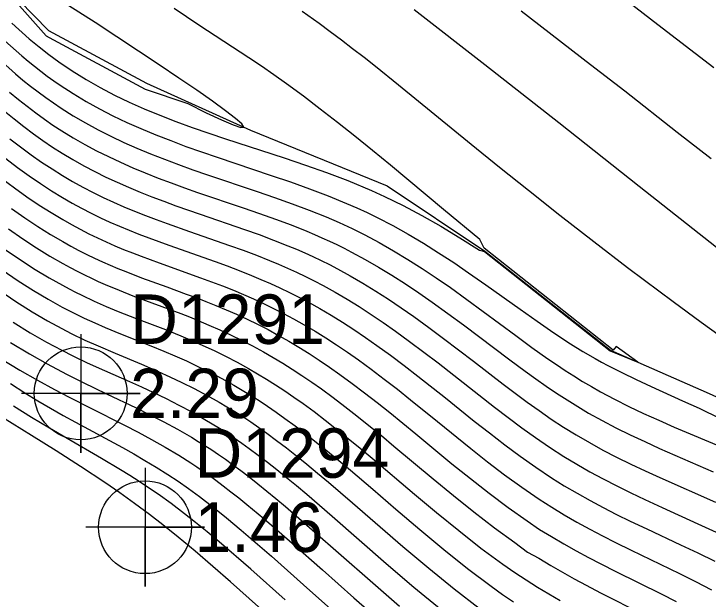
# Model space of a CAD drawing. Extents: x 2356077 to 2359823, y 225951 to 227822.
# Drawn here: x 2357934.88 to 2357969.97, y 226266.83 to 226296.4 of the extents above; entities that cross this region are included whole.
import ezdxf

# ---------------------------------------------------------------- set-up
doc = ezdxf.new("R2010")
doc.units = 0
for name, color, linetype in [('DTM Contours Major', 7, 'Continuous'), ('DTM Contours Minor', 7, 'Continuous'), ('Exist DTM Breakline', 7, 'Continuous'), ('Exist DTM Breakline Underwater', 7, 'Continuous'), ('Exist DTM Regular Point CELL', 7, 'Continuous'), ('Exist DTM Regular Point Cogo Elevation', 7, 'Continuous'), ('Exist DTM Regular Point Cogo Number', 7, 'Continuous'), ('PH Exist DTM Breakline', 7, 'Continuous')]:
    doc.layers.add(name, color=color, linetype=linetype)

msp = doc.modelspace()

# ---------------------------------------------------------------- linework, layer by layer
at = {"layer": 'DTM Contours Major'}
for points in [[(2357972.683, 226278.607), (2357969.624, 226280.816), (2357968.194, 226281.861), (2357966.746, 226282.936), (2357965.896, 226283.577), (2357964.184, 226284.886), (2357962.476, 226286.215), (2357960.884, 226287.473), (2357959.417, 226288.646), (2357957.991, 226289.8), (2357954.319, 226292.806), (2357953.158, 226293.739), (2357952.577, 226294.198), (2357952, 226294.645), (2357951.429, 226295.081), (2357950.862, 226295.505), (2357950.301, 226295.915), (2357949.451, 226296.52)], [(2357934.422, 226295.046), (2357935.273, 226294.289), (2357935.595, 226294.018), (2357935.918, 226293.757), (2357936.241, 226293.505), (2357936.566, 226293.262), (2357936.892, 226293.027), (2357937.221, 226292.8), (2357937.868, 226292.379), (2357938.527, 226291.983), (2357939.2, 226291.61), (2357939.885, 226291.257), (2357940.585, 226290.923), (2357941.301, 226290.605), (2357942.044, 226290.295), (2357942.802, 226289.998), (2357943.574, 226289.711), (2357944.359, 226289.431), (2357945.154, 226289.156), (2357947.888, 226288.242), (2357948.855, 226287.911), (2357949.816, 226287.568), (2357950.765, 226287.209), (2357951.695, 226286.828), (2357952.214, 226286.6), (2357952.727, 226286.363), (2357953.234, 226286.116), (2357954.025, 226285.705), (2357954.807, 226285.269), (2357955.581, 226284.811), (2357956.347, 226284.333), (2357957.107, 226283.836), (2357957.863, 226283.325), (2357958.738, 226282.713), (2357960.47, 226281.476), (2357961.326, 226280.871), (2357962.174, 226280.288), (2357963.014, 226279.737), (2357963.638, 226279.351), (2357964.263, 226278.987), (2357964.577, 226278.811), (2357964.894, 226278.641), (2357965.605, 226278.277), (2357966.335, 226277.926), (2357967.086, 226277.578), (2357968.669, 226276.86), (2357969.507, 226276.474), (2357970.568, 226275.967)], [(2357934.473, 226289.097), (2357935.063, 226288.643), (2357935.644, 226288.222), (2357936.216, 226287.829), (2357936.782, 226287.463), (2357937.342, 226287.122), (2357937.823, 226286.846), (2357938.302, 226286.585), (2357938.779, 226286.339), (2357939.257, 226286.106), (2357939.735, 226285.885), (2357940.215, 226285.674), (2357940.706, 226285.469), (2357941.2, 226285.272), (2357941.697, 226285.081), (2357942.703, 226284.713), (2357945.043, 226283.889), (2357945.657, 226283.665), (2357946.27, 226283.434), (2357946.881, 226283.193), (2357947.365, 226282.991), (2357947.848, 226282.78), (2357948.328, 226282.56), (2357948.808, 226282.33), (2357949.286, 226282.088), (2357949.765, 226281.835), (2357950.338, 226281.515), (2357950.913, 226281.178), (2357951.489, 226280.822), (2357952.066, 226280.449), (2357952.646, 226280.058), (2357953.229, 226279.649), (2357953.912, 226279.152), (2357954.599, 226278.634), (2357955.291, 226278.1), (2357956.686, 226276.997), (2357958.149, 226275.829), (2357958.914, 226275.227), (2357959.685, 226274.633), (2357960.464, 226274.055), (2357961.252, 226273.497), (2357962.049, 226272.966), (2357962.692, 226272.564), (2357963.342, 226272.181), (2357964, 226271.813), (2357964.667, 226271.458), (2357965.342, 226271.113), (2357966.026, 226270.777), (2357966.865, 226270.377), (2357968.574, 226269.578), (2357969.439, 226269.168), (2357970.307, 226268.744)], [(2357934.278, 226283.475), (2357935.097, 226282.918), (2357935.877, 226282.422), (2357936.618, 226281.981), (2357937.319, 226281.592), (2357937.89, 226281.295), (2357938.437, 226281.029), (2357938.967, 226280.786), (2357939.493, 226280.558), (2357940.274, 226280.239), (2357941.797, 226279.636), (2357942.454, 226279.367), (2357943.018, 226279.126), (2357943.595, 226278.867), (2357944.183, 226278.59), (2357944.781, 226278.293), (2357945.384, 226277.977), (2357945.992, 226277.64), (2357946.416, 226277.392), (2357946.842, 226277.133), (2357947.27, 226276.862), (2357947.701, 226276.578), (2357948.137, 226276.28), (2357948.578, 226275.967), (2357949.1, 226275.583), (2357949.632, 226275.178), (2357950.175, 226274.751), (2357950.73, 226274.304), (2357951.3, 226273.835), (2357951.885, 226273.345), (2357953.016, 226272.382), (2357954.189, 226271.375), (2357955.39, 226270.353), (2357956.601, 226269.346), (2357957.808, 226268.383), (2357958.993, 226267.492), (2357959.571, 226267.073), (2357960.133, 226266.692)], [(2357934.701, 226277.729), (2357935.437, 226277.257), (2357936.091, 226276.856), (2357936.735, 226276.476), (2357937.37, 226276.114), (2357937.995, 226275.767), (2357940.366, 226274.486), (2357940.933, 226274.171), (2357941.502, 226273.844), (2357942.074, 226273.501), (2357942.652, 226273.137), (2357943.175, 226272.79), (2357943.708, 226272.416), (2357944.259, 226272.013), (2357944.927, 226271.499), (2357945.629, 226270.934), (2357946.372, 226270.316), (2357947.891, 226269.004), (2357949.52, 226267.561), (2357951.203, 226266.056)]]:
    msp.add_lwpolyline(points, dxfattribs=at)
at = {"layer": 'DTM Contours Minor'}
for points in [[(2357932.701, 226299.578), (2357936.511, 226295.301)], [(2357936.511, 226295.301), (2357936.656, 226295.217), (2357941.514, 226292.597), (2357943.662, 226291.879), (2357944.597, 226291.409), (2357945.375, 226291.042), (2357945.968, 226290.792), (2357946.351, 226290.669), (2357946.498, 226290.686), (2357946.399, 226290.842), (2357946.084, 226291.123), (2357945.58, 226291.512), (2357944.916, 226291.992), (2357944.121, 226292.546), (2357943.223, 226293.158), (2357942.224, 226293.829), (2357941.169, 226294.528), (2357938.978, 226295.962), (2357936.824, 226297.351)], [(2357970.259, 226293.675), (2357967.422, 226295.847), (2357965.938, 226296.997)], [(2357965.013, 226279.386), (2357966.414, 226278.808), (2357965.321, 226279.589), (2357965.173, 226279.418), (2357958.645, 226284.563), (2357958.429, 226285.011), (2357956.595, 226286.525), (2357953.905, 226288.755), (2357953.002, 226289.495), (2357952.112, 226290.217), (2357951.233, 226290.917), (2357950.366, 226291.593), (2357949.509, 226292.242), (2357948.663, 226292.863), (2357948.022, 226293.317), (2357947.385, 226293.756), (2357946.751, 226294.184), (2357945.488, 226295.016), (2357944.229, 226295.835), (2357943.602, 226296.249), (2357942.976, 226296.675)], [(2357970.389, 226284.596), (2357966.487, 226287.68), (2357962.426, 226290.891), (2357958.676, 226293.833), (2357955.115, 226296.607)], [(2357970.117, 226289.076), (2357968.405, 226290.415), (2357965.753, 226292.494), (2357964.025, 226293.83), (2357960.516, 226296.533)], [(2357934.767, 226295.941), (2357935.654, 226295.148), (2357936.148, 226294.739), (2357936.645, 226294.35), (2357937.148, 226293.983), (2357937.83, 226293.52), (2357938.526, 226293.088), (2357939.236, 226292.683), (2357939.962, 226292.304), (2357940.704, 226291.947), (2357941.463, 226291.609), (2357942.253, 226291.282), (2357943.06, 226290.97), (2357943.884, 226290.67), (2357944.723, 226290.377), (2357945.577, 226290.091), (2357948.544, 226289.126), (2357949.61, 226288.767), (2357950.68, 226288.387), (2357951.75, 226287.979), (2357952.949, 226287.477), (2357953.611, 226287.176), (2357954.553, 226286.714), (2357955.498, 226286.214), (2357956.453, 226285.674), (2357957.422, 226285.094), (2357958.41, 226284.472), (2357958.66, 226284.4), (2357965.013, 226279.386)], [(2357934.125, 226294.116), (2357934.953, 226293.382), (2357935.337, 226293.061), (2357935.721, 226292.753), (2357936.105, 226292.458), (2357936.489, 226292.176), (2357936.875, 226291.904), (2357937.264, 226291.644), (2357937.877, 226291.257), (2357938.499, 226290.893), (2357939.131, 226290.548), (2357939.774, 226290.222), (2357940.428, 226289.913), (2357941.094, 226289.618), (2357941.785, 226289.331), (2357942.487, 226289.055), (2357943.201, 226288.788), (2357943.925, 226288.528), (2357944.657, 226288.274), (2357947.168, 226287.43), (2357948.055, 226287.126), (2357948.935, 226286.814), (2357949.805, 226286.488), (2357950.658, 226286.144), (2357951.32, 226285.857), (2357951.971, 226285.555), (2357952.616, 226285.235), (2357953.347, 226284.846), (2357954.072, 226284.433), (2357954.794, 226283.997), (2357955.512, 226283.541), (2357956.228, 226283.065), (2357956.942, 226282.571), (2357957.772, 226281.977), (2357958.6, 226281.369), (2357960.246, 226280.149), (2357961.062, 226279.554), (2357961.873, 226278.98), (2357962.31, 226278.68), (2357962.747, 226278.39), (2357963.185, 226278.108), (2357963.626, 226277.834), (2357964.071, 226277.569), (2357964.523, 226277.311), (2357965.231, 226276.931), (2357965.957, 226276.566), (2357966.704, 226276.213), (2357967.471, 226275.867), (2357968.259, 226275.525), (2357969.068, 226275.183), (2357971.108, 226274.332)], [(2357934.664, 226292.451), (2357935.105, 226292.084), (2357935.543, 226291.736), (2357935.98, 226291.405), (2357936.417, 226291.089), (2357936.854, 226290.789), (2357937.294, 226290.502), (2357937.874, 226290.145), (2357938.46, 226289.809), (2357939.053, 226289.491), (2357939.654, 226289.19), (2357940.263, 226288.904), (2357940.882, 226288.631), (2357941.521, 226288.365), (2357942.17, 226288.109), (2357942.828, 226287.862), (2357943.493, 226287.621), (2357944.166, 226287.385), (2357946.47, 226286.603), (2357947.284, 226286.324), (2357948.093, 226286.036), (2357948.893, 226285.737), (2357949.68, 226285.423), (2357950.065, 226285.261), (2357950.446, 226285.094), (2357950.823, 226284.922), (2357951.198, 226284.745), (2357951.571, 226284.561), (2357951.943, 226284.37), (2357952.627, 226284.001), (2357953.309, 226283.608), (2357953.989, 226283.195), (2357954.667, 226282.761), (2357955.345, 226282.308), (2357956.023, 226281.838), (2357956.812, 226281.27), (2357957.601, 226280.686), (2357959.951, 226278.918), (2357960.726, 226278.347), (2357961.253, 226277.969), (2357961.779, 226277.6), (2357962.306, 226277.243), (2357962.838, 226276.896), (2357963.376, 226276.561), (2357963.923, 226276.237), (2357964.606, 226275.857), (2357965.307, 226275.491), (2357966.024, 226275.137), (2357966.76, 226274.791), (2357967.513, 226274.448), (2357968.285, 226274.107), (2357970.22, 226273.261)], [(2357934.392, 226291.503), (2357934.887, 226291.095), (2357935.377, 226290.71), (2357935.864, 226290.346), (2357936.348, 226290.002), (2357936.832, 226289.677), (2357937.315, 226289.369), (2357937.863, 226289.04), (2357938.414, 226288.73), (2357938.968, 226288.437), (2357939.528, 226288.16), (2357940.093, 226287.896), (2357940.665, 226287.644), (2357941.254, 226287.399), (2357941.85, 226287.163), (2357942.453, 226286.935), (2357943.062, 226286.713), (2357944.298, 226286.281), (2357946.528, 226285.516), (2357947.269, 226285.251), (2357948.005, 226284.976), (2357948.731, 226284.689), (2357949.155, 226284.511), (2357949.576, 226284.327), (2357949.994, 226284.137), (2357950.41, 226283.939), (2357950.823, 226283.734), (2357951.236, 226283.52), (2357951.879, 226283.168), (2357952.522, 226282.795), (2357953.164, 226282.401), (2357953.807, 226281.988), (2357954.45, 226281.557), (2357955.094, 226281.107), (2357955.846, 226280.562), (2357956.598, 226280), (2357958.103, 226278.848), (2357959.601, 226277.697), (2357960.208, 226277.24), (2357960.815, 226276.792), (2357961.425, 226276.356), (2357962.04, 226275.932), (2357962.663, 226275.523), (2357963.297, 226275.129), (2357963.964, 226274.74), (2357964.646, 226274.367), (2357965.343, 226274.007), (2357966.055, 226273.657), (2357966.783, 226273.314), (2357967.527, 226272.976), (2357970.341, 226271.737)], [(2357934.678, 226290.098), (2357935.218, 226289.678), (2357935.752, 226289.285), (2357936.281, 226288.915), (2357936.807, 226288.569), (2357937.331, 226288.243), (2357937.846, 226287.941), (2357938.361, 226287.656), (2357938.877, 226287.387), (2357939.395, 226287.132), (2357939.917, 226286.89), (2357940.442, 226286.659), (2357940.982, 226286.434), (2357941.527, 226286.217), (2357942.076, 226286.008), (2357942.631, 226285.804), (2357943.754, 226285.407), (2357945.781, 226284.704), (2357946.458, 226284.46), (2357947.132, 226284.208), (2357947.799, 226283.944), (2357948.256, 226283.753), (2357948.711, 226283.555), (2357949.162, 226283.349), (2357949.612, 226283.134), (2357950.06, 226282.91), (2357950.507, 226282.675), (2357951.114, 226282.34), (2357951.722, 226281.985), (2357952.33, 226281.611), (2357952.939, 226281.219), (2357953.55, 226280.808), (2357954.162, 226280.379), (2357954.879, 226279.858), (2357955.598, 226279.318), (2357956.32, 226278.765), (2357959.176, 226276.531), (2357959.862, 226276.006), (2357960.552, 226275.492), (2357961.249, 226274.991), (2357961.954, 226274.508), (2357962.67, 226274.046), (2357963.325, 226273.649), (2357963.99, 226273.269), (2357964.667, 226272.904), (2357965.355, 226272.549), (2357966.056, 226272.204), (2357966.77, 226271.865), (2357967.649, 226271.459), (2357969.452, 226270.64), (2357970.368, 226270.215)], [(2357934.269, 226288.093), (2357934.91, 226287.607), (2357935.537, 226287.158), (2357936.152, 226286.743), (2357936.755, 226286.36), (2357937.348, 226286.006), (2357937.794, 226285.755), (2357938.236, 226285.518), (2357938.674, 226285.295), (2357939.111, 226285.084), (2357939.546, 226284.883), (2357939.981, 226284.692), (2357940.425, 226284.506), (2357940.869, 226284.327), (2357941.316, 226284.154), (2357942.217, 226283.82), (2357944.313, 226283.07), (2357944.866, 226282.867), (2357945.42, 226282.656), (2357945.974, 226282.436), (2357946.481, 226282.224), (2357946.988, 226282.003), (2357947.494, 226281.77), (2357948, 226281.525), (2357948.507, 226281.268), (2357949.014, 226280.997), (2357949.556, 226280.693), (2357950.099, 226280.371), (2357950.644, 226280.033), (2357951.191, 226279.679), (2357951.741, 226279.307), (2357952.294, 226278.918), (2357952.944, 226278.444), (2357953.6, 226277.949), (2357954.262, 226277.435), (2357954.931, 226276.905), (2357956.29, 226275.808), (2357957.967, 226274.45), (2357958.821, 226273.776), (2357959.683, 226273.117), (2357960.553, 226272.483), (2357961.43, 226271.882), (2357962.061, 226271.477), (2357962.696, 226271.091), (2357963.336, 226270.722), (2357963.98, 226270.368), (2357964.63, 226270.026), (2357965.285, 226269.693), (2357966.084, 226269.301), (2357968.517, 226268.132), (2357969.332, 226267.727), (2357970.145, 226267.306)], [(2357934.757, 226286.57), (2357935.431, 226286.094), (2357936.087, 226285.658), (2357936.726, 226285.26), (2357937.349, 226284.895), (2357937.759, 226284.669), (2357938.163, 226284.455), (2357938.562, 226284.254), (2357938.957, 226284.064), (2357939.35, 226283.883), (2357939.741, 226283.711), (2357940.138, 226283.543), (2357940.534, 226283.382), (2357941.33, 226283.075), (2357942.616, 226282.604), (2357943.591, 226282.249), (2357944.084, 226282.065), (2357944.58, 226281.874), (2357945.078, 226281.675), (2357945.604, 226281.455), (2357946.131, 226281.223), (2357946.661, 226280.979), (2357947.192, 226280.721), (2357947.724, 226280.448), (2357948.258, 226280.161), (2357948.769, 226279.87), (2357949.282, 226279.565), (2357949.797, 226279.245), (2357950.315, 226278.908), (2357950.836, 226278.555), (2357951.36, 226278.186), (2357951.978, 226277.734), (2357952.603, 226277.261), (2357953.236, 226276.768), (2357953.877, 226276.257), (2357955.19, 226275.187), (2357957.021, 226273.677), (2357957.958, 226272.92), (2357958.905, 226272.178), (2357959.858, 226271.465), (2357960.814, 226270.793), (2357961.442, 226270.346), (2357962.052, 226269.999), (2357962.673, 226269.631), (2357963.294, 226269.278), (2357963.918, 226268.939), (2357964.544, 226268.612), (2357965.304, 226268.229), (2357967.596, 226267.103), (2357968.358, 226266.719)], [(2357934.603, 226285.535), (2357935.323, 226285.032), (2357936.02, 226284.576), (2357936.694, 226284.163), (2357937.345, 226283.789), (2357937.717, 226283.587), (2357938.081, 226283.397), (2357938.44, 226283.217), (2357938.795, 226283.047), (2357939.145, 226282.886), (2357939.492, 226282.732), (2357940.194, 226282.439), (2357940.894, 226282.164), (2357943.312, 226281.259), (2357943.75, 226281.088), (2357944.193, 226280.909), (2357944.734, 226280.682), (2357945.279, 226280.441), (2357945.83, 226280.186), (2357946.384, 226279.915), (2357946.941, 226279.627), (2357947.5, 226279.324), (2357947.982, 226279.048), (2357948.465, 226278.758), (2357948.951, 226278.454), (2357949.439, 226278.135), (2357949.932, 226277.801), (2357950.429, 226277.451), (2357951.014, 226277.022), (2357951.608, 226276.571), (2357952.212, 226276.099), (2357952.826, 226275.607), (2357953.451, 226275.097), (2357954.089, 226274.569), (2357956.076, 226272.907), (2357957.099, 226272.064), (2357958.132, 226271.236), (2357959.169, 226270.442), (2357960.203, 226269.698), (2357960.835, 226269.198), (2357961.409, 226268.904), (2357962.009, 226268.537), (2357962.607, 226268.187), (2357963.204, 226267.853), (2357963.8, 226267.532), (2357964.521, 226267.157), (2357966.672, 226266.076)], [(2357934.444, 226284.503), (2357935.213, 226283.973), (2357935.951, 226283.496), (2357936.659, 226283.069), (2357937.335, 226282.688), (2357937.666, 226282.511), (2357937.991, 226282.343), (2357938.309, 226282.185), (2357938.93, 226281.893), (2357939.542, 226281.625), (2357940.152, 226281.374), (2357941.066, 226281.018), (2357942.549, 226280.449), (2357943.319, 226280.14), (2357943.871, 226279.906), (2357944.433, 226279.656), (2357945.003, 226279.39), (2357945.579, 226279.106), (2357946.16, 226278.804), (2357946.743, 226278.484), (2357947.196, 226278.222), (2357947.65, 226277.948), (2357948.107, 226277.661), (2357948.567, 226277.359), (2357949.031, 226277.043), (2357949.5, 226276.712), (2357950.054, 226276.305), (2357950.617, 226275.877), (2357951.191, 226275.427), (2357951.776, 226274.957), (2357952.375, 226274.466), (2357952.987, 226273.956), (2357955.132, 226272.14), (2357956.243, 226271.209), (2357957.364, 226270.292), (2357958.485, 226269.414), (2357959.596, 226268.598), (2357960.191, 226268.174), (2357961.345, 226267.443), (2357961.919, 226267.098), (2357962.488, 226266.768)], [(2357934.101, 226282.456), (2357934.972, 226281.871), (2357935.795, 226281.354), (2357936.571, 226280.899), (2357937.299, 226280.501), (2357937.78, 226280.253), (2357938.466, 226279.922), (2357939.13, 226279.623), (2357940.001, 226279.254), (2357941.32, 226278.709), (2357942.171, 226278.342), (2357942.765, 226278.072), (2357943.374, 226277.783), (2357943.993, 226277.473), (2357944.621, 226277.141), (2357945.253, 226276.785), (2357945.648, 226276.552), (2357946.045, 226276.309), (2357946.444, 226276.054), (2357946.847, 226275.787), (2357947.254, 226275.507), (2357947.667, 226275.214), (2357948.156, 226274.853), (2357948.655, 226274.471), (2357949.166, 226274.07), (2357949.689, 226273.647), (2357950.228, 226273.203), (2357950.782, 226272.737), (2357951.988, 226271.704), (2357954.542, 226269.498), (2357955.845, 226268.397), (2357957.137, 226267.346), (2357958.396, 226266.381)], [(2357934.834, 226280.835), (2357935.707, 226280.294), (2357936.527, 226279.82), (2357937.293, 226279.407), (2357937.859, 226279.12), (2357938.579, 226278.776), (2357939.457, 226278.381), (2357940.719, 226277.829), (2357941.321, 226277.559), (2357941.941, 226277.272), (2357942.576, 226276.966), (2357943.222, 226276.639), (2357943.877, 226276.289), (2357944.537, 226275.914), (2357944.902, 226275.695), (2357945.27, 226275.467), (2357945.64, 226275.229), (2357946.013, 226274.98), (2357946.391, 226274.719), (2357946.774, 226274.445), (2357947.229, 226274.108), (2357947.694, 226273.753), (2357948.17, 226273.377), (2357948.659, 226272.982), (2357949.163, 226272.567), (2357949.682, 226272.13), (2357950.965, 226271.027), (2357953.7, 226268.641), (2357955.096, 226267.445), (2357956.473, 226266.305)], [(2357934.709, 226279.802), (2357935.659, 226279.226), (2357936.559, 226278.715), (2357937.533, 226278.197), (2357938.38, 226277.772), (2357939.557, 226277.209), (2357941.065, 226276.492), (2357941.757, 226276.15), (2357942.455, 226275.792), (2357943.154, 226275.413), (2357943.855, 226275.01), (2357944.194, 226274.804), (2357944.534, 226274.591), (2357944.876, 226274.369), (2357945.221, 226274.138), (2357945.569, 226273.896), (2357945.923, 226273.643), (2357946.342, 226273.333), (2357946.77, 226273.005), (2357947.21, 226272.659), (2357947.661, 226272.295), (2357948.125, 226271.913), (2357948.604, 226271.51), (2357949.962, 226270.34), (2357952.878, 226267.774), (2357954.366, 226266.483)], [(2357934.242, 226278.971), (2357935.179, 226278.404), (2357936.076, 226277.89), (2357936.938, 226277.42), (2357937.671, 226277.035), (2357938.741, 226276.491), (2357940.469, 226275.624), (2357941.155, 226275.269), (2357941.839, 226274.902), (2357942.524, 226274.516), (2357943.208, 226274.107), (2357943.822, 226273.717), (2357944.131, 226273.511), (2357944.443, 226273.297), (2357944.758, 226273.074), (2357945.078, 226272.841), (2357945.459, 226272.557), (2357945.847, 226272.257), (2357946.245, 226271.943), (2357946.654, 226271.612), (2357947.508, 226270.901), (2357948.947, 226269.659), (2357950.477, 226268.306), (2357952.055, 226266.905), (2357953.637, 226265.515)], [(2357947.718, 226266.016), (2357945.826, 226267.707), (2357944.033, 226269.256), (2357943.174, 226269.97), (2357942.41, 226270.583), (2357941.725, 226271.112), (2357940.972, 226271.671), (2357940.225, 226272.205), (2357939.473, 226272.722), (2357938.252, 226273.529), (2357937.011, 226274.321), (2357935.763, 226275.098), (2357933.303, 226276.608)], [(2357948.592, 226266.798), (2357946.861, 226268.34), (2357945.251, 226269.733), (2357944.644, 226270.241), (2357944.064, 226270.712), (2357943.509, 226271.149), (2357942.826, 226271.664), (2357942.167, 226272.134), (2357941.686, 226272.462), (2357941.209, 226272.774), (2357940.735, 226273.074), (2357940.26, 226273.366), (2357939.299, 226273.937), (2357937.567, 226274.947), (2357936.674, 226275.471), (2357935.771, 226276.015), (2357934.861, 226276.58)]]:
    msp.add_lwpolyline(points, dxfattribs=at)
at = {"layer": 'Exist DTM Breakline'}
for points in [[(2357739.379, 226441.004), (2357819.613, 226359.102), (2357890.87, 226277.588), (2357993.999, 226180.096), (2358102.764, 226183.23), (2358191.473, 226205.9), (2358275.273, 226131.78), (2358421.38, 226152.319), (2358505.025, 226137.402), (2358547.118, 226053.573)], [(2357719.555, 226395.117), (2357791.559, 226318.918), (2357850.785, 226251.619), (2357976.144, 226133.407), (2357988.46, 226117.463)]]:
    msp.add_spline(points, degree=3, dxfattribs=at)
at = {"layer": 'Exist DTM Breakline Underwater'}
for points in [[(2357739.428, 226434.309), (2357811.723, 226357.465), (2357885.724, 226276.345), (2357991.789, 226172.502), (2358103.028, 226173.66), (2358191.056, 226197.408), (2358272.648, 226122.63), (2358421.22, 226141.688), (2358498.765, 226117.394), (2358527.12, 226046.782)], [(2357722.365, 226399.093), (2357796.501, 226325.142), (2357855.427, 226255.408), (2357974.836, 226142.381), (2357994.862, 226118.943)]]:
    msp.add_spline(points, degree=3, dxfattribs=at)
at = {"layer": 'Exist DTM Regular Point CELL'}
for points in [[(2357938.254, 226280.228), (2357938.254, 226274.228), (2357938.254, 226277.228), (2357941.254, 226277.228), (2357935.254, 226277.228)], [(2357941.506, 226273.465), (2357941.506, 226267.465), (2357941.506, 226270.465), (2357944.506, 226270.465), (2357938.506, 226270.465)]]:
    msp.add_lwpolyline(points, dxfattribs=at)
for centre in [(2357938.254, 226277.228), (2357941.506, 226270.465)]:
    msp.add_circle(centre, 2.344, dxfattribs=at)
at = {"layer": 'PH Exist DTM Breakline'}
msp.add_lwpolyline([(2357922.8, 226311.098), (2357929.954, 226302.385), (2357936.625, 226295.569), (2357941.578, 226292.897), (2357946.839, 226290.533), (2357953.749, 226287.716), (2357958.683, 226284.418), (2357965.026, 226279.416), (2357970.024, 226277.228), (2357977.03, 226274.019), (2357983.35, 226268.82), (2357988.558, 226261.931), (2357990.448, 226254.566), (2357990.368, 226245.598), (2357990.041, 226236.664), (2357989.613, 226227.484)], dxfattribs=at)

# ---------------------------------------------------------------- texts
at = {"layer": 'Exist DTM Regular Point Cogo Elevation'}
for s, p in [('2.29', (2357940.754, 226275.978)), ('1.46', (2357944.006, 226269.215))]:
    msp.add_text(s, height=2.5, dxfattribs=at).set_placement(p)
at = {"layer": 'Exist DTM Regular Point Cogo Number'}
for s, p in [('D1291', (2357940.754, 226279.728)), ('D1294', (2357944.006, 226272.965))]:
    msp.add_text(s, height=2.5, dxfattribs=at).set_placement(p)

doc.saveas('drawing.dxf')
